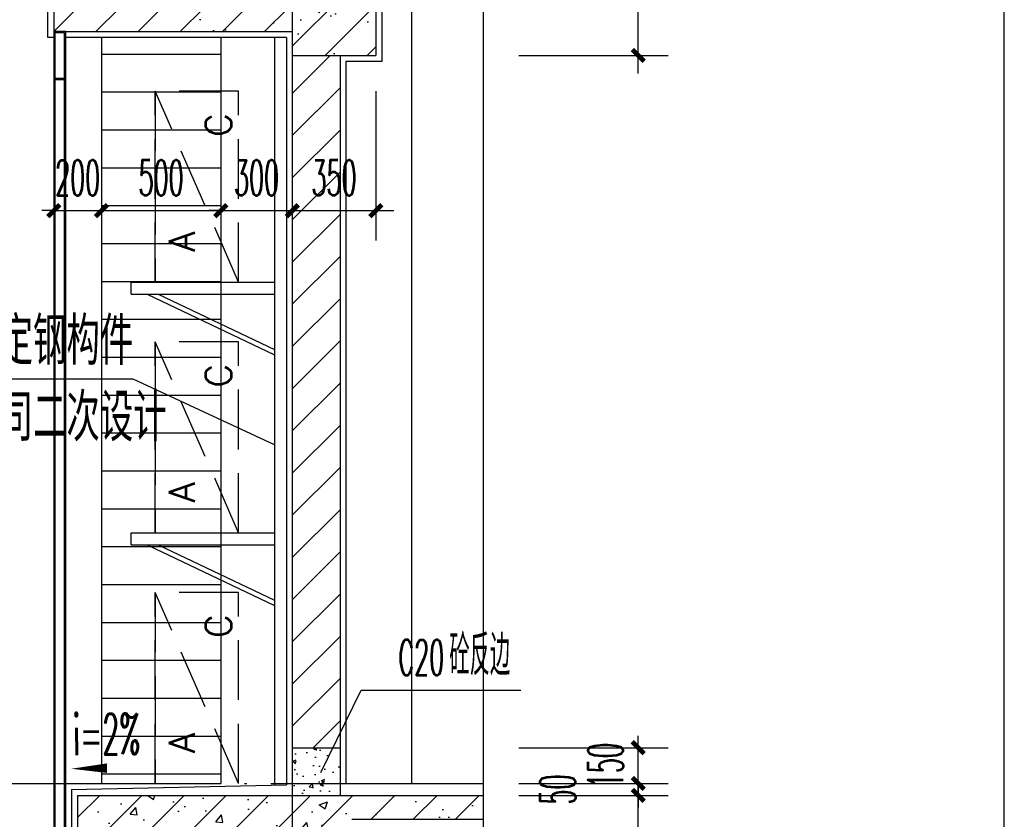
# Model space of a CAD drawing. Extents: x 1779708 to 7299578, y -1121471 to 88434.
# Tile 995 of 1056: x 6991392 to 6995519, y -954023 to -950673. Entities that reach past the tile are written whole.
import ezdxf

# ---------------------------------------------------------------- set-up
doc = ezdxf.new("R2010")
doc.units = 0
doc.header["$LTSCALE"] = 1000
doc.header["$MEASUREMENT"] = 0
doc.linetypes.add('DASH', pattern=[0.35, 0.25, -0.1])
doc.linetypes.add('DOTE', pattern=[2.4200000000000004, 2, -0.2, 0.02, -0.2])
doc.layers.get('0').update_dxf_attribs({"linetype": 'CONTINUOUS'})
doc.layers.get('Defpoints').update_dxf_attribs({"linetype": 'CONTINUOUS'})
for name, color, linetype in [('AXIS', 3, 'CONTINUOUS'), ('DIM_LEAD', 3, 'CONTINUOUS'), ('DIM_SYMB', 3, 'CONTINUOUS'), ('DOTE', 1, 'DOTE'), ('J-空调', 64, 'CONTINUOUS'), ('PUB_TAB', 7, 'CONTINUOUS'), ('PUB_TEXT', 7, 'CONTINUOUS'), ('WALL', 255, 'CONTINUOUS'), ('WINDOW', 2, 'CONTINUOUS'), ('可见线', 6, 'CONTINUOUS'), ('填充细线', 8, 'CONTINUOUS'), ('立面中线', 140, 'CONTINUOUS'), ('立面细线', 114, 'CONTINUOUS'), ('粉刷线', 213, 'CONTINUOUS')]:
    doc.layers.add(name, color=color, linetype=linetype)
doc.styles.add('_TCH_DIM', font='SIMPLEX.shx', dxfattribs={"width": 0.7, "bigfont": 'GBCBIG.shx'})
doc.styles.add('_TCH_DIM_T3', font='SIMPLEX.shx', dxfattribs={"width": 0.4941176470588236, "bigfont": 'GBCBIG.shx'})
doc.styles.add('dim_font', font='SIMPLEX.shx', dxfattribs={"width": 0.8})
doc.styles.add('HZTXT', font='simplex.shx', dxfattribs={"width": 0.7, "bigfont": 'HZTXT.shx'})
doc.dimstyles.new('_TCH_ARCH&&50', dxfattribs={"dimtxt": 148.75, "dimasz": 50, "dimexe": 125, "dimexo": 150, "dimgap": 63.12500000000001, "dimtad": 1, "dimdec": 0, "dimzin": 0, "dimdsep": 46, "dimtxsty": '_TCH_DIM_T3', "dimblk": 'ARCHTICK', "dimcen": 0.09, "dimdle": 75, "dimclrt": 7, "dimazin": 2, "dimtfac": 1, "dimtdec": 0, "dimtix": 1, "dimtmove": 2, "dimatfit": 3, "dimfxl": 250, "dimtolj": 1, "dimtzin": 0, "dimarcsym": 0})

# ---------------------------------------------------------------- blocks, each defined once
blk = doc.blocks.new('3r13ef')
at = {"layer": 'J-空调', "linetype": 'DASH'}
blk.add_line((-0.0004538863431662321, 0.0002965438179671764), (799.9995461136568, 350.0002965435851), dxfattribs=at)
blk.add_lwpolyline([(799.9995461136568, 350.0002965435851), (-0.0004538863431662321, 350.0002965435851)], close=True, dxfattribs=at)
blk.add_lwpolyline([(-0.0004538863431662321, 350.0002965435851), (-0.0004538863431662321, 0.0002965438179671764), (799.9995461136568, 0.0002965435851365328), (799.9995461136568, 350.0002965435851)], dxfattribs=at)
at = {"layer": 'J-空调', "style": 'dim_font'}
for s, height, p in [('A', 109.4519184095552, (128.2164256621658, 183.7244958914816)), ('C', 109.4519184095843, (609.4968508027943, 29.78872078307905))]:
    blk.add_text(s, height=height, dxfattribs=at).set_placement(p)
blk = doc.blocks.new('A$C2A051399')
at = {"layer": '可见线'}
for p, q in [((0.002250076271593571, 304.5640450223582), (600.0022500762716, 304.5640450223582)), ((0.002250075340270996, 254.5640450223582), (0.002250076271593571, 304.5640450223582)), ((0.002250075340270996, 254.5640450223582), (600.0022500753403, 254.5640450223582)), ((66.63151540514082, 254.5640450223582), (600.002250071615, 0.000353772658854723)), ((113.0643027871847, 254.5640450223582), (600.002250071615, 22.16149045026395))]:
    blk.add_line(p, q, dxfattribs=at)
at = {"layer": 'J-空调', "extrusion": (0, 0, -1), "xscale": -1, "zscale": -1, "rotation": 270}
blk.add_blockref('3r13ef', (-450.0025466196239, 304.5644989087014), dxfattribs=at)
blk = doc.blocks.new('_ArchTick')
at = {"color": 0, "linetype": 'ByBlock', "const_width": 0.4}
blk.add_lwpolyline([(-0.5, -0.5), (0.5, 0.5)], dxfattribs=at)
blk = doc.blocks.new('*D959')
at = {"layer": 'AXIS', "color": 0, "lineweight": -2, "transparency": 16777216}
for p, q in [((6991534.585316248, -950973.2475373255), (6991534.585316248, -951598.2475373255)), ((6991734.585316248, -950973.2475373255), (6991734.585316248, -951598.2475373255)), ((6991534.585316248, -951473.2475373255), (6991484.585316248, -951473.2475373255)), ((6991534.585316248, -951473.2475373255), (6991734.585316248, -951473.2475373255)), ((6991734.585316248, -951473.2475373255), (6991784.585316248, -951473.2475373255))]:
    blk.add_line(p, q, dxfattribs=at)
at = {"layer": 'Defpoints', "color": 0, "transparency": 16777216}
for p in [(6991534.585316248, -950823.2475373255), (6991734.585316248, -950823.2475373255), (6991734.585316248, -951473.2475373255)]:
    blk.add_point(p, dxfattribs=at)
at = {"layer": 'AXIS', "color": 0, "lineweight": -2, "transparency": 16777216, "xscale": 50, "yscale": 50, "zscale": 50}
blk.add_blockref('_ArchTick', (6991534.585316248, -951473.2475373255), dxfattribs=at)
at = {"layer": 'AXIS', "color": 0, "lineweight": -2, "transparency": 16777216, "xscale": 50, "yscale": 50, "zscale": 50, "rotation": 180}
blk.add_blockref('_ArchTick', (6991734.585316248, -951473.2475373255), dxfattribs=at)
at = {"layer": 'AXIS', "color": 7, "transparency": 16777216, "insert": (6991634.585316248, -951335.7475373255), "char_height": 148.75, "attachment_point": 5, "style": '_TCH_DIM_T3'}
blk.add_mtext('\\A1;200', dxfattribs=at)
blk = doc.blocks.new('*D960')
at = {"layer": 'AXIS', "color": 0, "lineweight": -2, "transparency": 16777216}
for p, q in [((6991734.585316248, -950973.2475373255), (6991734.585316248, -951598.2475373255)), ((6992234.585316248, -950973.2475373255), (6992234.585316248, -951598.2475373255)), ((6991659.585316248, -951473.2475373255), (6992309.585316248, -951473.2475373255))]:
    blk.add_line(p, q, dxfattribs=at)
at = {"layer": 'Defpoints', "color": 0, "transparency": 16777216}
for p in [(6991734.585316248, -950823.2475373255), (6992234.585316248, -950823.2475373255), (6992234.585316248, -951473.2475373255)]:
    blk.add_point(p, dxfattribs=at)
at = {"layer": 'AXIS', "color": 0, "lineweight": -2, "transparency": 16777216, "xscale": 50, "yscale": 50, "zscale": 50, "rotation": 180}
blk.add_blockref('_ArchTick', (6991734.585316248, -951473.2475373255), dxfattribs=at)
at = {"layer": 'AXIS', "color": 0, "lineweight": -2, "transparency": 16777216, "xscale": 50, "yscale": 50, "zscale": 50}
blk.add_blockref('_ArchTick', (6992234.585316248, -951473.2475373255), dxfattribs=at)
at = {"layer": 'AXIS', "color": 7, "transparency": 16777216, "insert": (6991984.585316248, -951335.7475373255), "char_height": 148.75, "attachment_point": 5, "style": '_TCH_DIM_T3'}
blk.add_mtext('\\A1;500', dxfattribs=at)
blk = doc.blocks.new('*D961')
at = {"layer": 'AXIS', "color": 0, "lineweight": -2, "transparency": 16777216}
for p, q in [((6992234.585316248, -950973.2475373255), (6992234.585316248, -951598.2475373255)), ((6992534.585316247, -950973.2475373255), (6992534.585316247, -951598.2475373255)), ((6992234.585316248, -951473.2475373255), (6992184.585316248, -951473.2475373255)), ((6992234.585316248, -951473.2475373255), (6992534.585316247, -951473.2475373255)), ((6992534.585316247, -951473.2475373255), (6992584.585316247, -951473.2475373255))]:
    blk.add_line(p, q, dxfattribs=at)
at = {"layer": 'Defpoints', "color": 0, "transparency": 16777216}
for p in [(6992234.585316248, -950823.2475373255), (6992534.585316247, -950823.2475373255), (6992534.585316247, -951473.2475373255)]:
    blk.add_point(p, dxfattribs=at)
at = {"layer": 'AXIS', "color": 0, "lineweight": -2, "transparency": 16777216, "xscale": 50, "yscale": 50, "zscale": 50}
blk.add_blockref('_ArchTick', (6992234.585316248, -951473.2475373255), dxfattribs=at)
at = {"layer": 'AXIS', "color": 0, "lineweight": -2, "transparency": 16777216, "xscale": 50, "yscale": 50, "zscale": 50, "rotation": 180}
blk.add_blockref('_ArchTick', (6992534.585316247, -951473.2475373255), dxfattribs=at)
at = {"layer": 'AXIS', "color": 7, "transparency": 16777216, "insert": (6992384.585316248, -951335.7475373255), "char_height": 148.75, "attachment_point": 5, "style": '_TCH_DIM_T3'}
blk.add_mtext('\\A1;300', dxfattribs=at)
blk = doc.blocks.new('*D962')
at = {"layer": 'AXIS', "color": 0, "lineweight": -2, "transparency": 16777216}
for p, q in [((6992534.585316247, -950973.2475373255), (6992534.585316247, -951598.2475373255)), ((6992884.585316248, -950973.2475373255), (6992884.585316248, -951598.2475373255)), ((6992459.585316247, -951473.2475373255), (6992959.585316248, -951473.2475373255))]:
    blk.add_line(p, q, dxfattribs=at)
at = {"layer": 'Defpoints', "color": 0, "transparency": 16777216}
for p in [(6992534.585316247, -950823.2475373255), (6992884.585316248, -950823.2475373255), (6992884.585316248, -951473.2475373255)]:
    blk.add_point(p, dxfattribs=at)
at = {"layer": 'AXIS', "color": 0, "lineweight": -2, "transparency": 16777216, "xscale": 50, "yscale": 50, "zscale": 50, "rotation": 180}
blk.add_blockref('_ArchTick', (6992534.585316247, -951473.2475373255), dxfattribs=at)
at = {"layer": 'AXIS', "color": 0, "lineweight": -2, "transparency": 16777216, "xscale": 50, "yscale": 50, "zscale": 50}
blk.add_blockref('_ArchTick', (6992884.585316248, -951473.2475373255), dxfattribs=at)
at = {"layer": 'AXIS', "color": 7, "transparency": 16777216, "insert": (6992709.585316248, -951335.7475373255), "char_height": 148.75, "attachment_point": 5, "style": '_TCH_DIM_T3'}
blk.add_mtext('\\A1;350', dxfattribs=at)
blk = doc.blocks.new('*D977')
at = {"layer": 'AXIS', "color": 0, "lineweight": -2, "transparency": 16777216}
for p, q in [((6993984.585316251, -950898.247537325), (6993984.585316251, -949898.2475373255)), ((6993484.585316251, -949973.2475373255), (6994109.585316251, -949973.2475373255)), ((6993484.585316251, -950823.247537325), (6994109.585316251, -950823.247537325))]:
    blk.add_line(p, q, dxfattribs=at)
at = {"layer": 'Defpoints', "color": 0, "transparency": 16777216}
for p in [(6993334.585316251, -949973.2475373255), (6993984.585316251, -949973.2475373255), (6993334.585316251, -950823.247537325)]:
    blk.add_point(p, dxfattribs=at)
at = {"layer": 'AXIS', "color": 0, "lineweight": -2, "transparency": 16777216, "xscale": 50, "yscale": 50, "zscale": 50}
for p, rotation in [((6993984.585316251, -949973.2475373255), 90), ((6993984.585316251, -950823.247537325), 270)]:
    blk.add_blockref('_ArchTick', p, dxfattribs=dict(at, rotation=rotation))
at = {"layer": 'AXIS', "color": 7, "transparency": 16777216, "insert": (6993847.085316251, -950398.2475373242), "char_height": 148.75, "attachment_point": 5, "rotation": 90, "style": '_TCH_DIM_T3'}
blk.add_mtext('\\A1;850', dxfattribs=at)
blk = doc.blocks.new('*D1009')
at = {"layer": 'AXIS', "color": 0, "lineweight": -2, "transparency": 16777216}
for p, q in [((6993984.585316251, -954798.247537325), (6993984.585316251, -953848.2475373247)), ((6993484.585316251, -953923.2475373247), (6994109.585316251, -953923.2475373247)), ((6993484.585316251, -954723.247537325), (6994109.585316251, -954723.247537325))]:
    blk.add_line(p, q, dxfattribs=at)
at = {"layer": 'Defpoints', "color": 0, "transparency": 16777216}
for p in [(6993334.585316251, -953923.2475373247), (6993984.585316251, -953923.2475373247), (6993334.585316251, -954723.247537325)]:
    blk.add_point(p, dxfattribs=at)
at = {"layer": 'AXIS', "color": 0, "lineweight": -2, "transparency": 16777216, "xscale": 50, "yscale": 50, "zscale": 50}
for p, rotation in [((6993984.585316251, -953923.2475373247), 90), ((6993984.585316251, -954723.247537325), 270)]:
    blk.add_blockref('_ArchTick', p, dxfattribs=dict(at, rotation=rotation))
at = {"layer": 'AXIS', "color": 7, "transparency": 16777216, "insert": (6993847.085316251, -954323.2475373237), "char_height": 148.75, "attachment_point": 5, "rotation": 90, "style": '_TCH_DIM_T3'}
blk.add_mtext('\\A1;800', dxfattribs=at)
blk = doc.blocks.new('*D1010')
at = {"layer": 'AXIS', "color": 0, "lineweight": -2, "transparency": 16777216}
for p, q in [((6993984.585316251, -953873.247537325), (6993984.585316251, -953823.247537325)), ((6993484.585316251, -953873.247537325), (6994109.585316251, -953873.247537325)), ((6993984.585316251, -953923.2475373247), (6993984.585316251, -953873.247537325)), ((6993484.585316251, -953923.2475373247), (6994109.585316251, -953923.2475373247)), ((6993984.585316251, -953923.2475373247), (6993984.585316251, -953973.2475373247))]:
    blk.add_line(p, q, dxfattribs=at)
at = {"layer": 'Defpoints', "color": 0, "transparency": 16777216}
for p in [(6993334.585316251, -953873.247537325), (6993984.585316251, -953873.247537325), (6993334.585316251, -953923.2475373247)]:
    blk.add_point(p, dxfattribs=at)
at = {"layer": 'AXIS', "color": 0, "lineweight": -2, "transparency": 16777216, "xscale": 50, "yscale": 50, "zscale": 50}
for p, rotation in [((6993984.585316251, -953873.247537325), 270), ((6993984.585316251, -953923.2475373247), 90)]:
    blk.add_blockref('_ArchTick', p, dxfattribs=dict(at, rotation=rotation))
at = {"layer": 'AXIS', "color": 7, "transparency": 16777216, "insert": (6993647.085316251, -953898.2475373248), "char_height": 148.75, "attachment_point": 5, "rotation": 90, "style": '_TCH_DIM_T3'}
blk.add_mtext('\\A1;50', dxfattribs=at)
blk = doc.blocks.new('*D1011')
at = {"layer": 'AXIS', "color": 0, "lineweight": -2, "transparency": 16777216}
for p, q in [((6993984.585316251, -953723.247537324), (6993984.585316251, -953673.247537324)), ((6993484.585316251, -953723.247537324), (6994109.585316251, -953723.247537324)), ((6993984.585316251, -953873.247537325), (6993984.585316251, -953723.247537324)), ((6993484.585316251, -953873.247537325), (6994109.585316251, -953873.247537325)), ((6993984.585316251, -953873.247537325), (6993984.585316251, -953923.247537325))]:
    blk.add_line(p, q, dxfattribs=at)
at = {"layer": 'Defpoints', "color": 0, "transparency": 16777216}
for p in [(6993334.585316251, -953723.247537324), (6993984.585316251, -953723.247537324), (6993334.585316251, -953873.247537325)]:
    blk.add_point(p, dxfattribs=at)
at = {"layer": 'AXIS', "color": 0, "lineweight": -2, "transparency": 16777216, "xscale": 50, "yscale": 50, "zscale": 50}
for p, rotation in [((6993984.585316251, -953723.247537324), 270), ((6993984.585316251, -953873.247537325), 90)]:
    blk.add_blockref('_ArchTick', p, dxfattribs=dict(at, rotation=rotation))
at = {"layer": 'AXIS', "color": 7, "transparency": 16777216, "insert": (6993847.085316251, -953798.2475373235), "char_height": 148.75, "attachment_point": 5, "rotation": 90, "style": '_TCH_DIM_T3'}
blk.add_mtext('\\A1;150', dxfattribs=at)

msp = doc.modelspace()

# ---------------------------------------------------------------- hatches: boundary and pattern name
at = {"layer": '填充细线'}
h = msp.add_hatch(dxfattribs=at)
h.set_pattern_fill('钢筋混凝土', color=114, scale=50)
h.set_pattern_definition([(45, (6991434.585316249, -950823.2475373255), (-88.38834764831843, 88.38834764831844), []), (49.99999999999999, (6991434.585316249, -950823.2475373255), (358.6300913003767, -31.37606749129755), [37.5, -412.5]), (355, (6991434.585316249, -950823.2475373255), (-69.3756668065, 376.0960668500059), [30, -330]), (100.4514, (6991464.471156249, -950825.8622073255), (289.2546908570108, 344.7197710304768), [31.87009499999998, -350.5710559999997]), (46.18420000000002, (6991434.585316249, -950723.2475373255), (533.6205243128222, -82.75950716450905), [56.24999999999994, -618.7499999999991]), (96.6356, (6991479.053688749, -950730.1441908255), (467.3313527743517, 487.0589354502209), [47.80514399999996, -525.8564999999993]), (351.1842, (6991434.585316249, -950723.2475373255), (467.3309725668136, 487.0593004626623), [45, -495]), (21, (6991484.585316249, -950748.2475373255), (298.4535260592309, -201.3094453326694), [37.5, -412.5]), (326.0000000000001, (6991484.585316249, -950748.2475373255), (121.6576659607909, 362.5750225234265), [30, -330]), (71.4514, (6991509.45643275, -950765.0233403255), (420.111314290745, 161.2652483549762), [31.870095, -350.571056]), (37.50000000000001, (6991434.585316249, -950823.2475373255), (6.079927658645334, 166.4469269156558), [0, -326, 0, -335, 0, -331.25]), (7.499999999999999, (6991434.585316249, -950823.2475373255), (131.5347687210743, 197.2058559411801), [0, -191, 0, -318.5, 0, -126.25]), (327.5, (6991323.085316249, -950823.2475373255), (266.9112180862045, -11.27743586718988), [0, -125, 0, -390, 0, -517.5]), (317.5, (6991273.085316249, -950823.2475373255), (291.5930846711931, 50.05249116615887), [0, -162.5, 0, -259, 0, -367.5])])
h.paths.add_polyline_path([(6992734.585316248, -948273.2475373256), (6992534.585316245, -948273.2475373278), (6992534.585316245, -948823.2475373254), (6991434.585316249, -948823.2475373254), (6991434.585316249, -948923.2475373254), (6992534.585316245, -948923.2475373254), (6992534.585316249, -950623.2475373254), (6991534.585316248, -950623.2475373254), (6991534.585316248, -950723.2475373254), (6992534.585316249, -950723.2475373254), (6992534.585316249, -950823.2475373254), (6992884.585316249, -950823.2475373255), (6992884.585316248, -950073.2475373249), (6993334.585316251, -950073.2475373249), (6993334.585316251, -949973.2475373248), (6992734.585316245, -949973.2475373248)])
h = msp.add_hatch(dxfattribs=at)
h.set_pattern_fill('普通砖', color=114, scale=50)
h.set_pattern_definition([(45, (6992534.585316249, -953633.4918623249), (-88.38838300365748, 88.3883830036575), [])])
h.paths.add_polyline_path([(6992734.585316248, -950823.2475373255), (6992534.585316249, -950823.2475373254), (6992534.585316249, -953723.2475373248), (6992734.585316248, -953723.2475373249)])
h = msp.add_hatch(dxfattribs=at)
h.set_pattern_fill('混凝土', color=114, scale=20)
h.set_pattern_definition([(49.99999999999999, (1717783.457292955, 32456.47658865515), (143.4520365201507, -12.55042699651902), [15, -165]), (355, (1717783.457292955, 32456.47658865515), (-27.7502667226, 150.4384267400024), [12, -132]), (100.4514, (1717795.411628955, 32455.43072065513), (115.7018763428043, 137.8879084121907), [12.74803799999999, -140.2284223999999]), (46.18420000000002, (1717783.457292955, 32496.47658865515), (213.4482097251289, -33.10380286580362), [22.49999999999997, -247.4999999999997]), (96.6356, (1717801.244641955, 32493.7179272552), (186.9325411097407, 194.8235741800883), [19.12205759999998, -210.3425999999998]), (351.1842, (1717783.457292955, 32496.47658865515), (186.9323890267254, 194.8237201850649), [18, -198]), (21, (1717803.457292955, 32486.47658865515), (119.3814104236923, -80.52377813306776), [15, -165]), (326.0000000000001, (1717803.457292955, 32486.47658865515), (48.66306638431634, 145.0300090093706), [12, -132]), (71.4514, (1717813.405739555, 32479.76626745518), (168.044525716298, 64.50609934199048), [12.748038, -140.2284224]), (37.50000000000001, (1717783.457292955, 32456.47658865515), (2.431971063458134, 66.5787707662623), [0, -130.4, 0, -134, 0, -132.5]), (7.499999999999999, (1717783.457292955, 32456.47658865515), (52.61390748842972, 78.88234237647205), [0, -76.39999999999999, 0, -127.4, 0, -50.5]), (327.5, (1717738.857292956, 32456.47658865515), (106.7644872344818, -4.510974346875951), [0, -50, 0, -156, 0, -207]), (317.5, (1717718.857292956, 32456.47658865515), (116.6372338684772, 20.02099646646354), [0, -65, 0, -103.6, 0, -147])])
h.paths.add_polyline_path([(6992734.585316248, -953723.2475373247), (6992534.585316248, -953723.247537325), (6992534.585316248, -953923.247537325), (6992734.585316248, -953923.2475373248)])
h = msp.add_hatch(dxfattribs=at)
h.set_pattern_fill('钢筋混凝土', color=114, scale=50)
h.set_pattern_definition([(45, (6991634.585316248, -954723.2475373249), (-88.38834764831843, 88.38834764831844), []), (49.99999999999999, (6991634.585316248, -954723.2475373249), (358.6300913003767, -31.37606749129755), [37.5, -412.5]), (355, (6991634.585316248, -954723.2475373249), (-69.3756668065, 376.0960668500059), [30, -330]), (100.4514, (6991664.471156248, -954725.862207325), (289.2546908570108, 344.7197710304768), [31.87009499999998, -350.5710559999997]), (46.18420000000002, (6991634.585316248, -954623.2475373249), (533.6205243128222, -82.75950716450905), [56.24999999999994, -618.7499999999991]), (96.6356, (6991679.053688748, -954630.1441908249), (467.3313527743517, 487.0589354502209), [47.80514399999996, -525.8564999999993]), (351.1842, (6991634.585316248, -954623.2475373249), (467.3309725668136, 487.0593004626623), [45, -495]), (21, (6991684.585316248, -954648.2475373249), (298.4535260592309, -201.3094453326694), [37.5, -412.5]), (326.0000000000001, (6991684.585316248, -954648.2475373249), (121.6576659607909, 362.5750225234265), [30, -330]), (71.4514, (6991709.456432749, -954665.0233403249), (420.111314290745, 161.2652483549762), [31.870095, -350.571056]), (37.50000000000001, (6991634.585316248, -954723.2475373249), (6.079927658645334, 166.4469269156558), [0, -326, 0, -335, 0, -331.25]), (7.499999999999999, (6991634.585316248, -954723.2475373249), (131.5347687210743, 197.2058559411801), [0, -191, 0, -318.5, 0, -126.25]), (327.5, (6991523.085316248, -954723.2475373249), (266.9112180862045, -11.27743586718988), [0, -125, 0, -390, 0, -517.5]), (317.5, (6991473.085316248, -954723.2475373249), (291.5930846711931, 50.05249116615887), [0, -162.5, 0, -259, 0, -367.5])])
h.paths.add_polyline_path([(6993334.585316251, -953923.2475373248), (6991634.585316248, -953923.247537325), (6991634.585316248, -954073.2475373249), (6992534.58531625, -954073.2475373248), (6992534.58531625, -954723.2475373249), (6992784.585316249, -954723.2475373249), (6992784.585316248, -954023.2475373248), (6993334.585316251, -954023.2475373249)])
at = {"layer": '立面细线'}
h = msp.add_hatch(dxfattribs=at)
h.set_pattern_fill('ANSI31', color=256, scale=100, angle=135, style=0)
h.set_pattern_definition([(180, (43794.08156959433, -32130.96196032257), (-1.4210854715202e-14, -158.75), [])])
h.paths.add_polyline_path([(6991734.585316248, -950748.2475373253), (6991734.585316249, -953873.2475373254), (6992234.585316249, -953873.2475373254), (6992234.585316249, -950748.2475373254)])

# ---------------------------------------------------------------- linework, layer by layer
at = {"layer": 'DIM_LEAD'}
for p, q in [((6991867.321740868, -952179.3858315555), (6990687.75634581, -952179.3858315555)), ((6992459.58531625, -952454.4253484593), (6991867.321740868, -952179.3858315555)), ((6992459.58531625, -952454.4253484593), (6991867.321740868, -952179.3858315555)), ((6992653.614768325, -953827.2426939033), (6992823.704932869, -953481.8265519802)), ((6992653.614768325, -953827.2426939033), (6992823.704932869, -953481.8265519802)), ((6992823.704932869, -953481.8265519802), (6993492.78882517, -953481.8265519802))]:
    msp.add_line(p, q, dxfattribs=at)
at = {"layer": 'DIM_SYMB'}
msp.add_lwpolyline([(6993334.585316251, -948123.2475373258), (6993334.585316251, -962791.9975373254), (6993439.585316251, -962830.2144119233), (6993229.585316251, -962867.2430778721), (6993334.585316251, -962904.4975373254), (6993334.585316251, -977573.247537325)], dxfattribs=at)
msp.add_lwpolyline([(6991916.358667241, -953806.4163252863, 0, 0, 0), (6991607.894891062, -953811.5573882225, 0, 40.00000000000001, 0), (6991757.874062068, -953809.0577353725, 0, 0, 0)], format="xyseb", dxfattribs=at)
at = {"layer": 'DOTE', "linetype": 'DOTE', "ltscale": 0.5}
for p, q in [((6992534.585316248, -949923.2475373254), (6992534.585316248, -978273.2475373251)), ((6991234.585316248, -953873.2475373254), (6993334.585316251, -953873.2475373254))]:
    msp.add_line(p, q, dxfattribs=at)
at = {"layer": 'PUB_TAB'}
msp.add_line((6995519.166365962, -982200.1995672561), (6995519.166365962, -945400.1995672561), dxfattribs=at)
at = {"layer": 'WALL'}
for p, q in [((6991534.585316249, -948923.2475373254), (6991534.585316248, -950723.2475373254)), ((6992884.585316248, -950073.247537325), (6992884.585316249, -950823.247537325)), ((6991534.585316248, -950723.2475373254), (6992534.585316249, -950723.2475373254)), ((6992534.585316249, -950723.2475373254), (6992534.585316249, -953923.2475373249)), ((6992534.585316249, -950823.2475373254), (6992884.58531625, -950823.2475373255)), ((6992734.585316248, -950823.2475373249), (6992734.585316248, -953923.2475373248)), ((6992534.585316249, -953723.2475373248), (6992734.585316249, -953723.2475373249)), ((6991634.585316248, -953923.247537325), (6993334.585316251, -953923.2475373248)), ((6991634.585316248, -953923.247537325), (6991634.585316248, -954073.2475373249)), ((6992784.585316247, -954023.2475373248), (6993334.585316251, -954023.2475373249))]:
    msp.add_line(p, q, dxfattribs=at)
at = {"layer": 'WINDOW'}
for points in [[(6991584.585316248, -964673.247537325), (6991584.585316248, -950723.2475373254), (6991534.585316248, -950723.2475373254), (6991534.585316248, -964673.247537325)], [(6991534.585316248, -950923.2475373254), (6991584.585316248, -950923.2475373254), (6991584.585316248, -950723.2475373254), (6991534.585316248, -950723.2475373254)], [(6991579.585316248, -964668.247537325), (6991579.585316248, -950728.2475373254), (6991539.585316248, -950728.2475373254), (6991539.585316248, -964668.247537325)], [(6991539.585316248, -950918.2475373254), (6991579.585316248, -950918.2475373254), (6991579.585316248, -950728.2475373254), (6991539.585316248, -950728.2475373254)]]:
    msp.add_lwpolyline(points, close=True, dxfattribs=at)
at = {"layer": '可见线'}
msp.add_line((6992459.58531625, -950748.2475373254), (6992459.58531625, -953879.3586484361), dxfattribs=at)
at = {"layer": '立面中线'}
for p, q in [((6993034.585316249, -950073.247537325), (6993034.585316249, -953873.2475373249)), ((6991734.585316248, -950748.2475373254), (6991734.585316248, -953873.2475373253)), ((6992234.585316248, -950748.2475373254), (6992234.585316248, -953873.2475373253))]:
    msp.add_line(p, q, dxfattribs=at)
at = {"layer": '粉刷线'}
for p, q in [((6992509.585316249, -950748.2475373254), (6992509.585316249, -953878.2475373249)), ((6992759.585316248, -950848.2475373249), (6992759.585316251, -953873.2475373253)), ((6991609.585316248, -953898.247537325), (6992509.585316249, -953878.2475373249)), ((6992734.585317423, -953873.2475373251), (6993334.585316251, -953873.2475373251)), ((6991609.585316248, -953898.247537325), (6991609.585316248, -954098.2475373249))]:
    msp.add_line(p, q, dxfattribs=at)
for points in [[(6991534.585316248, -950748.2475373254), (6991509.585316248, -950748.2475373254), (6991509.585316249, -948948.2475373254), (6991409.585316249, -948948.2475373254), (6991409.585316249, -948798.2475373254), (6992509.585316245, -948788.2475373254), (6992509.585316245, -948238.247537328), (6992759.585316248, -948248.2475373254), (6992759.585316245, -949586.5808706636)], [(6993334.585316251, -950098.2475373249), (6992909.585316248, -950098.2475373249), (6992909.585316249, -950848.2475373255), (6992759.585316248, -950848.2475373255)], [(6992509.585316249, -950748.2475373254), (6991584.585316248, -950748.2475373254)]]:
    msp.add_lwpolyline(points, dxfattribs=at)

# ---------------------------------------------------------------- block references
for p in [(6991859.583066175, -952077.8115823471), (6991859.583066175, -953127.8115823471)]:
    msp.add_blockref('A$C2A051399', p)
at = {"layer": 'J-空调', "extrusion": (0, 0, -1), "xscale": -1, "zscale": -1, "rotation": 270}
msp.add_blockref('3r13ef', (-6992309.585612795, -953873.2470834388), dxfattribs=at)

# ---------------------------------------------------------------- texts
at = {"layer": 'PUB_TEXT', "color": 7}
for s, height, style, width, p in [('空调架固定钢构件', 200, 'HZTXT', 0.7, (6990747.75634581, -952119.3858315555)), ('由专业公司二次设计', 200, 'HZTXT', 0.7, (6990747.75634581, -952439.3858315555)), ('砼反边', 168.7943262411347, '_TCH_DIM', 0.7, (6993192.682442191, -953420.0180413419)), ('C20', 148.75, '_TCH_DIM', 0.4941176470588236, (6992979.182442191, -953420.0180413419))]:
    msp.add_text(s, height=height, dxfattribs=dict(at, style=style, width=width)).set_placement(p)
at = {"layer": 'PUB_TEXT', "color": 7, "style": '_TCH_DIM', "width": 0.4941176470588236}
msp.add_text('i=2%', height=170, rotation=0.9548412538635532, dxfattribs=at).set_placement((6991617.193574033, -953754.1944662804))

# ---------------------------------------------------------------- dimensions: what is measured, and where the dimension line sits
at = {"layer": 'AXIS'}
for p1, p2, picture, middle in [((6993334.585316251, -950823.247537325), (6993334.585316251, -949973.2475373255), '*D977', (6993847.085316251, -950398.2475373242)), ((6991534.585316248, -950823.2475373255), (6991734.585316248, -950823.2475373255), '*D959', (6991634.585316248, -951335.7475373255)), ((6991734.585316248, -950823.2475373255), (6992234.585316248, -950823.2475373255), '*D960', (6991984.585316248, -951335.7475373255)), ((6992234.585316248, -950823.2475373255), (6992534.585316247, -950823.2475373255), '*D961', (6992384.585316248, -951335.7475373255)), ((6992534.585316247, -950823.2475373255), (6992884.585316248, -950823.2475373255), '*D962', (6992709.585316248, -951335.7475373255)), ((6993334.585316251, -953873.247537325), (6993334.585316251, -953723.247537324), '*D1011', (6993847.085316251, -953798.2475373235)), ((6993334.585316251, -954723.247537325), (6993334.585316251, -953923.2475373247), '*D1009', (6993847.085316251, -954323.2475373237))]:
    dim = msp.add_aligned_dim(p1=p1, p2=p2, distance=-650, dimstyle='_TCH_ARCH&&50', dxfattribs=at)
    dim.commit()
    dim.dimension.update_dxf_attribs({"geometry": picture, "text_midpoint": middle})
dim = msp.add_linear_dim(base=(6993984.585316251, -953873.247537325), p1=(6993334.585316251, -953923.2475373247), p2=(6993334.585316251, -953873.247537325), angle=90, dimstyle='_TCH_ARCH&&50', dxfattribs=at)
dim.commit()
dim.dimension.update_dxf_attribs({"geometry": '*D1010', "text_midpoint": (6993647.085316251, -953898.2475373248), "dimtype": 161})

doc.saveas('drawing.dxf')
